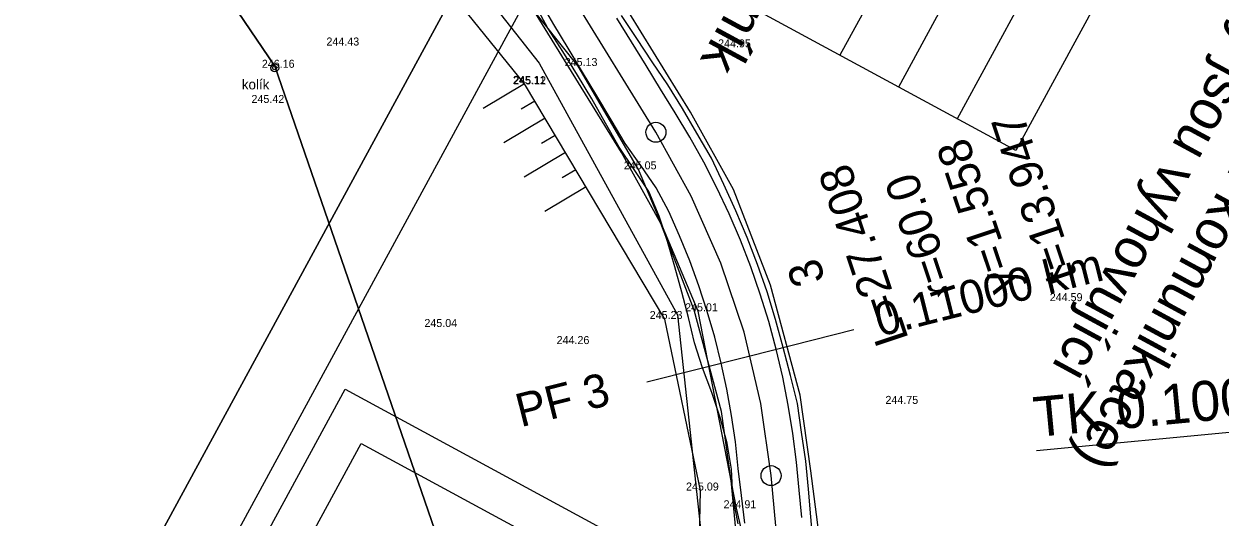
# Model space of a CAD drawing. Extents: x -555887 to -552101, y -1100251 to -1096546.
# Drawn here: x -554132.8 to -554043.2, y -1097238.2 to -1097201.2 of the extents above; entities that cross this region are included whole.
import ezdxf

# ---------------------------------------------------------------- set-up
doc = ezdxf.new("R2010")
doc.units = 0
for name, color, linetype in [('PARCELY_cesty', 7, 'Continuous'), ('PARCELY_VHO', 7, 'Continuous'), ('POLYGONY_SITUACE_PF', 7, 'Continuous'), ('POLYGONY_SITUACE_PF_POPISY', 7, 'Continuous'), ('POLYGONY_SITUACE_PO', 7, 'Continuous'), ('ROZHLED_ram_legenda_1', 7, 'Continuous'), ('Výškopis', 7, 'Continuous'), ('ZSST', 7, 'Continuous'), ('zájem', 7, 'Continuous')]:
    doc.layers.add(name, color=color, linetype=linetype)

msp = doc.modelspace()

# ---------------------------------------------------------------- linework, layer by layer
msp.add_line((-554056.907, -1097233.159), (-554035.91, -1097231.16))
at = {"layer": 'PARCELY_cesty'}
for points in [[(-554039.52, -1097311.76), (-554047.31, -1097302.68), (-554067.59, -1097264.38), (-554070.02, -1097259.26), (-554071.42, -1097254.1), (-554072.18, -1097247.42), (-554073.837, -1097234.701), (-554074.64, -1097229.027), (-554076.858, -1097220.767), (-554079.626, -1097213.575), (-554082.86, -1097207.774), (-554099.501, -1097180.734), (-554106.075, -1097169.208), (-554111.955, -1097157.47), (-554115.449, -1097149.447), (-554124.686, -1097127.011)], [(-554038.74, -1097323.54), (-554046.65, -1097316.45), (-554056.115, -1097302.24), (-554073.622, -1097267.292), (-554075.994, -1097261.695), (-554077.187, -1097257.67), (-554078.248, -1097251.684), (-554079.797, -1097235.406), (-554080.53, -1097230.23), (-554082.571, -1097222.628), (-554085.074, -1097216.125), (-554088.037, -1097210.809), (-554104.663, -1097183.794), (-554111.367, -1097172.04), (-554117.392, -1097160.013), (-554120.974, -1097151.787), (-554130.309, -1097129.113)]]:
    msp.add_lwpolyline(points, dxfattribs=at)
at = {"layer": 'PARCELY_VHO'}
for points in [[(-553890.36, -1097670.23), (-553902.88, -1097642.35), (-553905.32, -1097611.67), (-553898.3, -1097524.98), (-553901.53, -1097506.94), (-553991.85, -1097382.83), (-554027.72, -1097360.75), (-554038.93, -1097345.45), (-554044.87, -1097337.64), (-554055.91, -1097333.12), (-554068.1, -1097310.12), (-554076.3, -1097297.37), (-554083.64, -1097283.44), (-554094.93, -1097256.14), (-554100.02, -1097244.94), (-554114.01, -1097204.34), (-554130.46, -1097180.06), (-554159.17, -1097101.34)], [(-554141.5, -1097107.04), (-554133.09, -1097133.96), (-554115.31, -1097177.28), (-554094.19, -1097204.11), (-554083.82, -1097222.99), (-554081.04, -1097249.03), (-554076.85, -1097264.17), (-554065.58, -1097288.03), (-554046.65, -1097316.45), (-554038.74, -1097323.54), (-554028.81, -1097333.03), (-554018.781, -1097341.326), (-554015.89, -1097351.24), (-554008.949, -1097355.38), (-553990.01, -1097365.499), (-553983.508, -1097370.361), (-553977.642, -1097376.021), (-553888.1, -1097498.254), (-553882.924, -1097507.258), (-553879.092, -1097522.388), (-553886.84, -1097615.05), (-553883.68, -1097641.57), (-553876.67, -1097669.5)]]:
    msp.add_lwpolyline(points, dxfattribs=at)
at = {"layer": 'POLYGONY_SITUACE_PF'}
for p, q in [((-554078.372, -1097226.053), (-554070.616, -1097224.095)), ((-554086.129, -1097228.011), (-554078.372, -1097226.053))]:
    msp.add_line(p, q, dxfattribs=at)
at = {"layer": 'POLYGONY_SITUACE_PO'}
for p, q in [((-554085.449, -1097209.291), (-554102.139, -1097182.17)), ((-554093.538, -1097201.468), (-554094.54, -1097199.639)), ((-554093.09, -1097201.193), (-554094.16, -1097199.405)), ((-554087.275, -1097202.507), (-554088.367, -1097200.732)), ((-554087.275, -1097202.507), (-554088.367, -1097200.732)), ((-554086.871, -1097202.258), (-554088.025, -1097200.522)), ((-554092.424, -1097203.229), (-554093.538, -1097201.468)), ((-554092.02, -1097202.98), (-554093.09, -1097201.193)), ((-554086.184, -1097204.281), (-554087.275, -1097202.507)), ((-554086.184, -1097204.281), (-554087.275, -1097202.507)), ((-554085.736, -1097204.005), (-554086.871, -1097202.258)), ((-554091.314, -1097204.992), (-554092.424, -1097203.229)), ((-554090.951, -1097204.768), (-554092.02, -1097202.98)), ((-554085.092, -1097206.055), (-554086.184, -1097204.281)), ((-554085.092, -1097206.055), (-554086.184, -1097204.281)), ((-554084.546, -1097205.72), (-554085.736, -1097204.005)), ((-554090.252, -1097206.785), (-554091.314, -1097204.992)), ((-554089.881, -1097206.556), (-554090.951, -1097204.768)), ((-554084, -1097207.829), (-554085.092, -1097206.055)), ((-554084, -1097207.829), (-554085.092, -1097206.055)), ((-554083.464, -1097207.5), (-554084.546, -1097205.72)), ((-554089.226, -1097208.599), (-554090.252, -1097206.785)), ((-554088.811, -1097208.344), (-554089.881, -1097206.556)), ((-554082.902, -1097209.662), (-554084, -1097207.829)), ((-554082.902, -1097209.662), (-554084, -1097207.829)), ((-554082.377, -1097209.358), (-554083.464, -1097207.5)), ((-554088.192, -1097210.409), (-554089.226, -1097208.599)), ((-554087.742, -1097210.132), (-554088.811, -1097208.344)), ((-554082.793, -1097214.084), (-554085.449, -1097209.291)), ((-554081.854, -1097211.543), (-554082.902, -1097209.662)), ((-554081.854, -1097211.543), (-554082.902, -1097209.662)), ((-554081.287, -1097211.24), (-554082.377, -1097209.358)), ((-554087.087, -1097212.087), (-554088.192, -1097210.409)), ((-554086.574, -1097211.79), (-554087.742, -1097210.132)), ((-554080.873, -1097213.459), (-554081.854, -1097211.543)), ((-554080.873, -1097213.459), (-554081.854, -1097211.543)), ((-554080.357, -1097213.206), (-554081.287, -1097211.24)), ((-554085.98, -1097213.745), (-554087.087, -1097212.087)), ((-554085.419, -1097213.446), (-554086.574, -1097211.79)), ((-554084.491, -1097215.231), (-554085.419, -1097213.446)), ((-554079.45, -1097215.18), (-554080.357, -1097213.206)), ((-554085.193, -1097215.576), (-554085.98, -1097213.745)), ((-554080.585, -1097219.1), (-554082.793, -1097214.084)), ((-554079.963, -1097215.409), (-554080.873, -1097213.459)), ((-554079.963, -1097215.409), (-554080.873, -1097213.459)), ((-554083.672, -1097217.07), (-554084.491, -1097215.231)), ((-554078.596, -1097217.177), (-554079.45, -1097215.18)), ((-554084.584, -1097217.478), (-554085.193, -1097215.576)), ((-554079.114, -1097217.388), (-554079.963, -1097215.409)), ((-554079.114, -1097217.388), (-554079.963, -1097215.409)), ((-554084.039, -1097219.39), (-554084.584, -1097217.478)), ((-554082.913, -1097218.932), (-554083.672, -1097217.07)), ((-554078.337, -1097219.395), (-554079.114, -1097217.388)), ((-554078.337, -1097219.395), (-554079.114, -1097217.388)), ((-554077.827, -1097219.208), (-554078.596, -1097217.177)), ((-554083.495, -1097221.286), (-554084.039, -1097219.39)), ((-554082.22, -1097220.819), (-554082.913, -1097218.932)), ((-554078.844, -1097224.295), (-554080.585, -1097219.1)), ((-554077.63, -1097221.428), (-554078.337, -1097219.395)), ((-554077.63, -1097221.428), (-554078.337, -1097219.395)), ((-554077.117, -1097221.26), (-554077.827, -1097219.208)), ((-554083.005, -1097223.19), (-554083.495, -1097221.286)), ((-554081.594, -1097222.727), (-554082.22, -1097220.819)), ((-554076.994, -1097223.485), (-554077.63, -1097221.428)), ((-554076.994, -1097223.485), (-554077.63, -1097221.428)), ((-554076.49, -1097223.339), (-554077.117, -1097221.26)), ((-554082.56, -1097225.097), (-554083.005, -1097223.19)), ((-554081.035, -1097224.656), (-554081.594, -1097222.727)), ((-554076.433, -1097225.563), (-554076.994, -1097223.485)), ((-554076.433, -1097225.563), (-554076.994, -1097223.485)), ((-554075.907, -1097225.43), (-554076.49, -1097223.339)), ((-554081.95, -1097226.956), (-554082.56, -1097225.097)), ((-554080.547, -1097226.602), (-554081.035, -1097224.656)), ((-554077.585, -1097229.628), (-554078.844, -1097224.295)), ((-554075.943, -1097227.659), (-554076.433, -1097225.563)), ((-554075.943, -1097227.659), (-554076.433, -1097225.563)), ((-554075.36, -1097227.533), (-554075.907, -1097225.43)), ((-554080.125, -1097228.562), (-554080.547, -1097226.602)), ((-554081.251, -1097228.805), (-554081.95, -1097226.956)), ((-554075.528, -1097229.771), (-554075.943, -1097227.659)), ((-554075.528, -1097229.771), (-554075.943, -1097227.659)), ((-554074.845, -1097229.649), (-554075.36, -1097227.533)), ((-554079.774, -1097230.535), (-554080.125, -1097228.562)), ((-554080.624, -1097230.687), (-554081.251, -1097228.805)), ((-554076.817, -1097235.054), (-554077.585, -1097229.628)), ((-554075.185, -1097231.897), (-554075.528, -1097229.771)), ((-554075.185, -1097231.897), (-554075.528, -1097229.771)), ((-554074.533, -1097231.803), (-554074.845, -1097229.649)), ((-554080.112, -1097232.606), (-554080.624, -1097230.687)), ((-554079.491, -1097232.517), (-554079.774, -1097230.535)), ((-554074.917, -1097234.032), (-554075.185, -1097231.897)), ((-554074.917, -1097234.032), (-554075.185, -1097231.897)), ((-554074.206, -1097233.955), (-554074.533, -1097231.803)), ((-554079.77, -1097234.56), (-554080.112, -1097232.606)), ((-554079.277, -1097234.507), (-554079.491, -1097232.517)), ((-554074.705, -1097236.132), (-554074.917, -1097234.032)), ((-554074.705, -1097236.132), (-554074.917, -1097234.032)), ((-554074.001, -1097236.065), (-554074.206, -1097233.955)), ((-554079.693, -1097236.607), (-554079.77, -1097234.56)), ((-554079.044, -1097236.545), (-554079.277, -1097234.507)), ((-554075.273, -1097251.279), (-554076.817, -1097235.054)), ((-554079.293, -1097238.661), (-554079.693, -1097236.607)), ((-554078.778, -1097238.612), (-554079.044, -1097236.545)), ((-554074.508, -1097238.206), (-554074.705, -1097236.132)), ((-554074.508, -1097238.206), (-554074.705, -1097236.132)), ((-554073.834, -1097238.142), (-554074.001, -1097236.065)), ((-554073.65, -1097240.217), (-554073.834, -1097238.142))]:
    msp.add_line(p, q, dxfattribs=at)
for centre in [(-554085.449, -1097209.291), (-554076.817, -1097235.054)]:
    msp.add_circle(centre, 0.75, dxfattribs=at)
at = {"layer": 'ROZHLED_ram_legenda_1'}
for p, q in [((-554047.802, -1097159.562), (-554071.65, -1097203.508)), ((-554043.407, -1097161.946), (-554067.255, -1097205.893)), ((-554039.012, -1097164.331), (-554062.861, -1097208.277)), ((-554034.618, -1097166.716), (-554058.466, -1097210.662)), ((-554058.466, -1097210.662), (-554084.834, -1097196.353))]:
    msp.add_line(p, q, dxfattribs=at)
for points in [[(-554022.385, -1097495.033), (-554206.959, -1097394.87), (-554065.3, -1097133.83), (-553880.726, -1097233.993)], [(-554022.385, -1097495.033), (-554206.959, -1097394.87), (-554065.3, -1097133.83), (-553880.726, -1097233.993)], [(-554050.744, -1097260.056), (-554139.459, -1097423.536), (-554197.468, -1097392.056), (-554108.752, -1097228.576)], [(-554054.811, -1097261.262), (-554140.665, -1097419.468), (-554193.4, -1097390.85), (-554107.547, -1097232.644)]]:
    msp.add_lwpolyline(points, close=True, dxfattribs=at)
for points in [[(-553880.726, -1097233.993), (-554065.3, -1097133.83), (-554206.959, -1097394.87), (-554022.385, -1097495.033), (-553880.726, -1097233.993)], [(-554200.18, -1097392.86), (-554063.29, -1097140.609), (-553887.506, -1097236.003), (-554024.395, -1097488.253), (-554200.18, -1097392.86)], [(-554200.18, -1097392.86), (-554063.29, -1097140.609), (-553887.506, -1097236.003), (-554024.395, -1097488.253), (-554200.18, -1097392.86)]]:
    msp.add_lwpolyline(points, dxfattribs=at)
at = {"layer": 'ZSST'}
for p, q in [((-554095.29, -1097205.66), (-554098.392, -1097207.508)), ((-554094.522, -1097206.949), (-554095.555, -1097207.564)), ((-554093.754, -1097208.237), (-554096.856, -1097210.085)), ((-554092.987, -1097209.526), (-554094.02, -1097210.141)), ((-554092.219, -1097210.814), (-554095.321, -1097212.663)), ((-554091.451, -1097212.103), (-554092.484, -1097212.718)), ((-554090.683, -1097213.392), (-554093.785, -1097215.24))]:
    msp.add_line(p, q, dxfattribs=at)
for points in [[(-554056.9, -1097304), (-554063.52, -1097293.03), (-554074.17, -1097274.2), (-554078.71, -1097261.75), (-554082.34, -1097246.77), (-554082.1, -1097236.17), (-554084.78, -1097223.3), (-554095.29, -1097205.66), (-554110.17, -1097187.25), (-554117, -1097177.37), (-554121.76, -1097162.68), (-554126.27, -1097148.83), (-554134.49, -1097136.49), (-554138.97, -1097119.53)], [(-554043.64, -1097319), (-554047.77, -1097318.58), (-554052.74, -1097314.07), (-554056.9, -1097304), (-554062.41, -1097287), (-554068.66, -1097272.27), (-554076.19, -1097251.39), (-554079.41, -1097237.5), (-554082.27, -1097222.72), (-554086.75, -1097212.07), (-554091.28, -1097204.32), (-554100.2, -1097193.1), (-554110.38, -1097176.19), (-554116.77, -1097164.16), (-554127.72, -1097139.75), (-554132.59, -1097127.58)]]:
    msp.add_lwpolyline(points, dxfattribs=at)
for radius in [0.3, 0.15]:
    msp.add_circle((-554114.02, -1097204.45), radius, dxfattribs=at)
at = {"layer": 'zájem'}
for points in [[(-554209.05, -1097338.04), (-554121.59, -1097427.95), (-554119.85, -1097429.74), (-554117.62, -1097427.68), (-554074.61, -1097473), (-554067.74, -1097480.24), (-554074.25, -1097435.16), (-554074.7, -1097411.2), (-554072.86, -1097396.87), (-554069.61, -1097384.37), (-554062.54, -1097368.79), (-554059.66, -1097363.67), (-554044.87, -1097337.64), (-554055.91, -1097333.12), (-554068.1, -1097310.12), (-554076.3, -1097297.37), (-554083.64, -1097283.44), (-554094.93, -1097256.14), (-554100.02, -1097244.94), (-554114.01, -1097204.34), (-554130.46, -1097180.06), (-554159.17, -1097101.34)], [(-554159.17, -1097101.34), (-554130.46, -1097180.06), (-554114.01, -1097204.34), (-554100.02, -1097244.94), (-554094.93, -1097256.14), (-554083.64, -1097283.44), (-554076.3, -1097297.37), (-554068.1, -1097310.12), (-554055.91, -1097333.12), (-554044.87, -1097337.64), (-554059.66, -1097363.67), (-554062.54, -1097368.79), (-554069.61, -1097384.37), (-554072.86, -1097396.87), (-554074.7, -1097411.2), (-554074.25, -1097435.16), (-554067.74, -1097480.24), (-554074.61, -1097473), (-554117.62, -1097427.68), (-554119.85, -1097429.74), (-554121.59, -1097427.95), (-554209.05, -1097338.04)]]:
    msp.add_lwpolyline(points, dxfattribs=at)

# ---------------------------------------------------------------- texts
for s, height, rotation, p in [('t=13.947', 2.5, 108.52284, (-554053.831, -1097220.063)), ('y=1.558', 2.5, 108.52284, (-554058.287, -1097220.927)), ('L=27.408', 2.5, 108.52284, (-554066.485, -1097224.789)), ('r=60.0', 2.5, 108.52284, (-554062.932, -1097221.226)), ('3', 2.5, 108.52284, (-554072.719, -1097220.347)), ('TK 0.10086', 3, 5.43671, (-554057.002, -1097232.163))]:
    msp.add_text(s, height=height, rotation=rotation).set_placement(p)
at = {"layer": 'POLYGONY_SITUACE_PF_POPISY'}
for s, p in [('0.11000 km', (-554068.671, -1097224.635)), ('PF 3', (-554095.58, -1097231.428))]:
    msp.add_text(s, height=2.5, rotation=14.1678, dxfattribs=at).set_placement(p)
at = {"layer": 'ROZHLED_ram_legenda_1'}
for s, p in [('rozhledový trojúhelník', (-554063.544, -1097169.537)), ('Rozhledové poměry jsou vyhovující', (-554025.762, -1097171.51)), ('l=3m (od hrany zpevnění komunikace)', (-554021.658, -1097173.738))]:
    msp.add_text(s, height=2.99999, rotation=241.51256, dxfattribs=at).set_placement(p)
at = {"layer": 'Výškopis'}
for s, p in [('244.43', (-554110.144, -1097202.78)), ('244.95', (-554080.783, -1097202.92)), ('246.16', (-554114.986, -1097204.45)), ('245.13', (-554092.286, -1097204.32)), ('245.11', (-554096.168, -1097205.66)), ('245.12', (-554096.132, -1097205.7)), ('245.42', (-554115.764, -1097207.09)), ('245.05', (-554087.854, -1097212.07)), ('244.59', (-554055.923, -1097221.96)), ('245.01', (-554083.258, -1097222.72)), ('245.04', (-554102.8, -1097223.9)), ('245.23', (-554085.91, -1097223.3)), ('244.26', (-554092.89, -1097225.18)), ('244.75', (-554068.241, -1097229.67)), ('245.09', (-554083.19, -1097236.17)), ('244.91', (-554080.376, -1097237.5))]:
    msp.add_text(s, height=0.6, dxfattribs=at).set_placement(p)
at = {"layer": 'ZSST'}
msp.add_text('kolík', height=0.75, dxfattribs=at).set_placement((-554116.487, -1097206.073))

doc.saveas('drawing.dxf')
